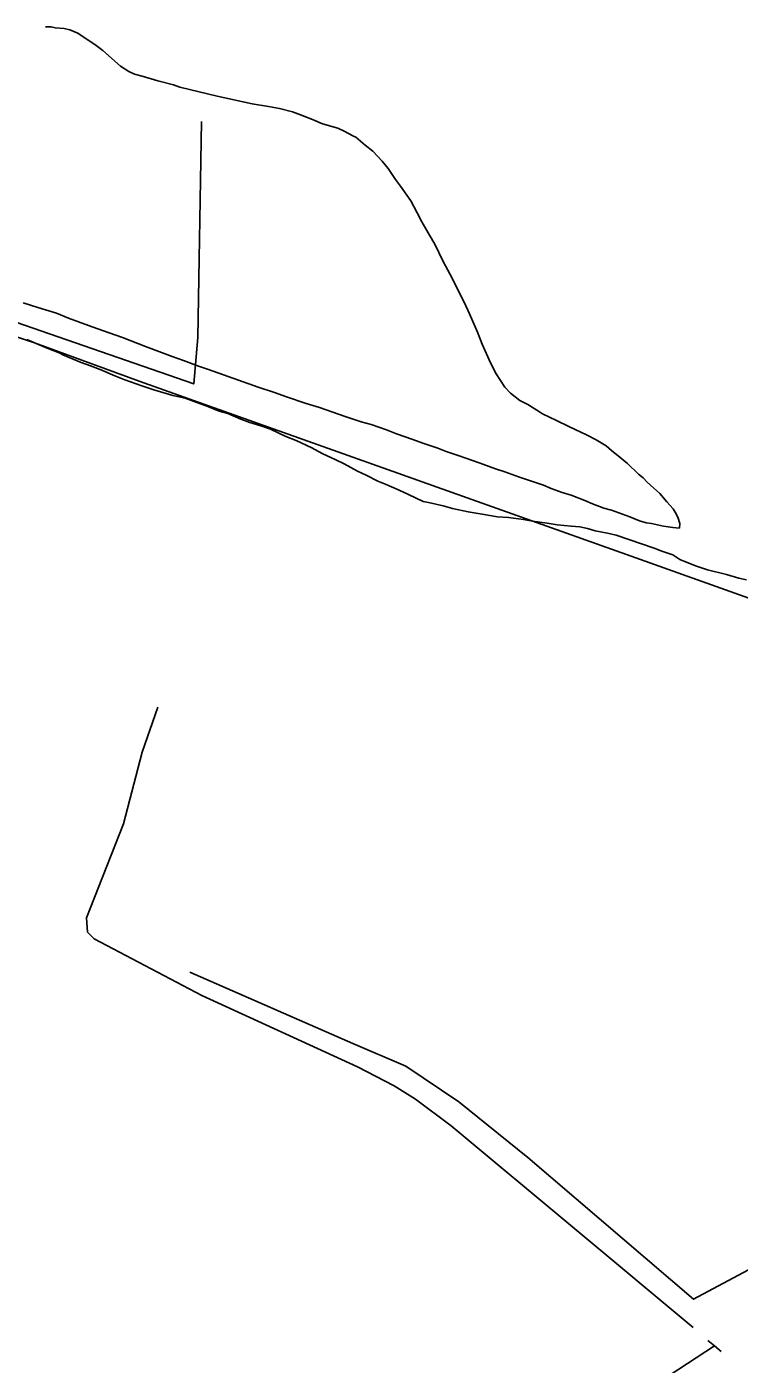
# Model space of a CAD drawing. Extents: x 3161564 to 3199464, y 849354 to 874788.
# Drawn here: x 3166861 to 3167816, y 857963 to 859757 of the extents above; entities that cross this region are included whole.
import ezdxf

# ---------------------------------------------------------------- set-up
doc = ezdxf.new("R2010")
doc.units = 0
doc.layers.add('V-SITE-VEGE', color=7, linetype='Continuous')
doc.layers.add('V-TOPO-SHOR', color=7, linetype='Continuous')

msp = doc.modelspace()

# ---------------------------------------------------------------- linework, layer by layer
at = {"layer": 'V-SITE-VEGE'}
for p, q in [((3166893.5, 859756.9), (3166886.2, 859757)), ((3166899, 859755.6), (3166893.5, 859756.9)), ((3166911.2, 859754.7), (3166899, 859755.6)), ((3166918.5, 859752.8), (3166911.2, 859754.7)), ((3166929.4, 859748.3), (3166918.5, 859752.8)), ((3166937.9, 859742.7), (3166929.4, 859748.3)), ((3166952.3, 859733.3), (3166937.9, 859742.7)), ((3166962.6, 859725.2), (3166952.3, 859733.3)), ((3166986.7, 859704), (3166962.6, 859725.2)), ((3166997.5, 859697.1), (3166986.7, 859704)), ((3167005.4, 859693.3), (3166997.5, 859697.1)), ((3167015.7, 859690.7), (3167005.4, 859693.3)), ((3167036.4, 859684.3), (3167015.7, 859690.7)), ((3167057.7, 859679), (3167036.4, 859684.3)), ((3167066.1, 859675.9), (3167057.7, 859679)), ((3167116, 859664), (3167066.1, 859675.9)), ((3167162.8, 859653.5), (3167116, 859664)), ((3167184.7, 859650.1), (3167162.8, 859653.5)), ((3167199.4, 859647.4), (3167184.7, 859650.1)), ((3167217, 859642.8), (3167199.4, 859647.4)), ((3167227.9, 859639), (3167217, 859642.8)), ((3167243.7, 859632.6), (3167227.9, 859639)), ((3167257, 859626.9), (3167243.7, 859632.6)), ((3167277.7, 859621), (3167257, 859626.9)), ((3167286.1, 859617.2), (3167277.7, 859621)), ((3167297.6, 859610.9), (3167286.1, 859617.2)), ((3167301.9, 859609), (3167297.6, 859610.9)), ((3167314.5, 859598.4), (3167301.9, 859609)), ((3167324.8, 859590.3), (3167314.5, 859598.4)), ((3167337.3, 859576.7), (3167324.8, 859590.3)), ((3167345.1, 859566.8), (3167337.3, 859576.7)), ((3167355.2, 859552), (3167345.1, 859566.8)), ((3167361.8, 859543.3), (3167355.2, 859552)), ((3167375.5, 859523.6), (3167361.8, 859543.3)), ((3167383.8, 859507.6), (3167375.5, 859523.6)), ((3167390.3, 859495.2), (3167383.8, 859507.6)), ((3167400.4, 859477.4), (3167390.3, 859495.2)), ((3167407.5, 859465.6), (3167400.4, 859477.4)), ((3167418.7, 859442.3), (3167407.5, 859465.6)), ((3167428.2, 859425), (3167418.7, 859442.3)), ((3167447.1, 859387.5), (3167428.2, 859425)), ((3166856.2, 859387), (3166875.6, 859380.5)), ((3167454.2, 859372.1), (3167447.1, 859387.5)), ((3166875.6, 859380.5), (3166900.5, 859372.8)), ((3166900.5, 859372.8), (3166916.9, 859366.4)), ((3166916.9, 859366.4), (3166943.6, 859356.2)), ((3167464.8, 859347.5), (3167454.2, 859372.1)), ((3166943.6, 859356.2), (3166962.4, 859349.8)), ((3166962.4, 859349.8), (3166989.1, 859340.2)), ((3167471.2, 859331.5), (3167464.8, 859347.5)), ((3166873.6, 859332.4), (3166860.9, 859337.5)), ((3166888.2, 859326), (3166873.6, 859332.4)), ((3166989.1, 859340.2), (3167020, 859328.1)), ((3167020, 859328.1), (3167041.3, 859320.4)), ((3167482.4, 859306.3), (3167471.2, 859331.5)), ((3166904.5, 859319.6), (3166888.2, 859326)), ((3166909.4, 859317.1), (3166904.5, 859319.6)), ((3166917.9, 859313.3), (3166909.4, 859317.1)), ((3166933.6, 859306.9), (3166917.9, 859313.3)), ((3167041.3, 859320.4), (3167055.8, 859314.7)), ((3167055.8, 859314.7), (3167071, 859309.5)), ((3166946.4, 859302.4), (3166933.6, 859306.9)), ((3166959.1, 859297.3), (3166946.4, 859302.4)), ((3166979.1, 859289.1), (3166959.1, 859297.3)), ((3167071, 859309.5), (3167091, 859301.9)), ((3167091, 859301.9), (3167104.4, 859297.4)), ((3167104.4, 859297.4), (3167171.1, 859273.7)), ((3167490.1, 859291.5), (3167482.4, 859306.3)), ((3166992.4, 859283.4), (3166979.1, 859289.1)), ((3167014.9, 859275.7), (3166992.4, 859283.4)), ((3167031.3, 859269.9), (3167014.9, 859275.7)), ((3167501.4, 859273.6), (3167490.1, 859291.5)), ((3167056.8, 859262.7), (3167031.3, 859269.9)), ((3167073.2, 859258.8), (3167056.8, 859262.7)), ((3167085.3, 859254.3), (3167073.2, 859258.8)), ((3167171.1, 859273.7), (3167193, 859266.6)), ((3167193, 859266.6), (3167208.8, 859260.8)), ((3167208.8, 859260.8), (3167235.5, 859251.8)), ((3167509.2, 859265.6), (3167501.4, 859273.6)), ((3167521.8, 859255.6), (3167509.2, 859265.6)), ((3167103.5, 859247.9), (3167085.3, 859254.3)), ((3167118.7, 859241.6), (3167103.5, 859247.9)), ((3167130.2, 859238.3), (3167118.7, 859241.6)), ((3167147.8, 859230.7), (3167130.2, 859238.3)), ((3167235.5, 859251.8), (3167253.1, 859246.6)), ((3167253.1, 859246.6), (3167287.7, 859234.5)), ((3167532.1, 859250.5), (3167521.8, 859255.6)), ((3167547.8, 859240.5), (3167532.1, 859250.5)), ((3167552, 859238), (3167547.8, 859240.5)), ((3167570.8, 859229.1), (3167552, 859238)), ((3167160, 859226.2), (3167147.8, 859230.7)), ((3167174.5, 859221.7), (3167160, 859226.2)), ((3167187.3, 859217.2), (3167174.5, 859221.7)), ((3167287.7, 859234.5), (3167308.9, 859227.4)), ((3167308.9, 859227.4), (3167322.3, 859223.5)), ((3167322.3, 859223.5), (3167342.9, 859216.5)), ((3167587.2, 859220.9), (3167570.8, 859229.1)), ((3167612, 859209.5), (3167587.2, 859220.9)), ((3167207.9, 859207.7), (3167187.3, 859217.2)), ((3167221.8, 859202), (3167207.9, 859207.7)), ((3167342.9, 859216.5), (3167356.3, 859211.3)), ((3167356.3, 859211.3), (3167378.1, 859203.7)), ((3167378.1, 859203.7), (3167391.5, 859198.6)), ((3167624.1, 859203.2), (3167612, 859209.5)), ((3167637.4, 859195), (3167624.1, 859203.2)), ((3167243, 859192.5), (3167221.8, 859202)), ((3167256.9, 859184.9), (3167243, 859192.5)), ((3167275.1, 859176.1), (3167256.9, 859184.9)), ((3167391.5, 859198.6), (3167411.5, 859192.1)), ((3167411.5, 859192.1), (3167423, 859187.6)), ((3167423, 859187.6), (3167438.8, 859181.9)), ((3167644.6, 859188.8), (3167637.4, 859195)), ((3167656.1, 859179.5), (3167644.6, 859188.8)), ((3167286, 859171), (3167275.1, 859176.1)), ((3167304.1, 859160.9), (3167286, 859171)), ((3167438.8, 859181.9), (3167449.1, 859178.7)), ((3167449.1, 859178.7), (3167467.3, 859172.3)), ((3167467.3, 859172.3), (3167472.2, 859170.3)), ((3167472.2, 859170.3), (3167489.2, 859164)), ((3167665.7, 859171.4), (3167656.1, 859179.5)), ((3167680.7, 859157.1), (3167665.7, 859171.4)), ((3167315.7, 859155.9), (3167304.1, 859160.9)), ((3167331.4, 859147.7), (3167315.7, 859155.9)), ((3167489.2, 859164), (3167501.3, 859160.1)), ((3167501.3, 859160.1), (3167521.3, 859153)), ((3167521.3, 859153), (3167553.5, 859142.1)), ((3167686.7, 859152.1), (3167680.7, 859157.1)), ((3167692.1, 859146.5), (3167686.7, 859152.1)), ((3167342.3, 859143.2), (3167331.4, 859147.7)), ((3167359.9, 859135.6), (3167342.3, 859143.2)), ((3167372.6, 859129.9), (3167359.9, 859135.6)), ((3167553.5, 859142.1), (3167563.8, 859137.7)), ((3167563.8, 859137.7), (3167578.4, 859132.5)), ((3167578.4, 859132.5), (3167590.5, 859128.7)), ((3167696.9, 859142.2), (3167692.1, 859146.5)), ((3167709, 859131), (3167696.9, 859142.2)), ((3167718.5, 859119.8), (3167709, 859131)), ((3167392, 859120.4), (3167372.6, 859129.9)), ((3167399.3, 859119.1), (3167392, 859120.4)), ((3167418.7, 859114.5), (3167399.3, 859119.1)), ((3167431.5, 859111.2), (3167418.7, 859114.5)), ((3167590.5, 859128.7), (3167608.7, 859121.7)), ((3167608.7, 859121.7), (3167619, 859117.2)), ((3167619, 859117.2), (3167634.2, 859111.5)), ((3167726.9, 859110.5), (3167718.5, 859119.8)), ((3167452.2, 859106.6), (3167431.5, 859111.2)), ((3167468.6, 859103.9), (3167452.2, 859106.6)), ((3167491.7, 859099.8), (3167468.6, 859103.9)), ((3167506.4, 859099), (3167491.7, 859099.8)), ((3167526.5, 859096.2), (3167506.4, 859099)), ((3167538.6, 859094.1), (3167526.5, 859096.2)), ((3167634.2, 859111.5), (3167644.5, 859108.9)), ((3167644.5, 859108.9), (3167668.8, 859099.9)), ((3167668.8, 859099.9), (3167679.7, 859095.5)), ((3167679.7, 859095.5), (3167683.3, 859094.2)), ((3167729.9, 859106.2), (3167726.9, 859110.5)), ((3167733.5, 859099.4), (3167729.9, 859106.2)), ((3167735.8, 859090.9), (3167733.5, 859099.4)), ((3167558.1, 859091.4), (3167538.6, 859094.1)), ((3167571.5, 859089.3), (3167558.1, 859091.4)), ((3167590.4, 859087.2), (3167571.5, 859089.3)), ((3167602, 859086.4), (3167590.4, 859087.2)), ((3167612.3, 859084.4), (3167602, 859086.4)), ((3167622.7, 859081.1), (3167612.3, 859084.4)), ((3167639.1, 859077.8), (3167622.7, 859081.1)), ((3167650.7, 859075.2), (3167639.1, 859077.8)), ((3167683.3, 859094.2), (3167691.2, 859091.6)), ((3167691.2, 859091.6), (3167697.9, 859090.9)), ((3167697.9, 859090.9), (3167714.3, 859087.5)), ((3167714.3, 859087.5), (3167726.5, 859085.5)), ((3167726.5, 859085.5), (3167735.7, 859084.7)), ((3167735.7, 859084.7), (3167735.8, 859090.9)), ((3167701.6, 859057.8), (3167650.7, 859075.2)), ((3167712, 859054), (3167701.6, 859057.8)), ((3167726.5, 859048.9), (3167712, 859054)), ((3167736.2, 859042.6), (3167726.5, 859048.9)), ((3167756.8, 859034.3), (3167736.2, 859042.6)), ((3167773.2, 859028.6), (3167756.8, 859034.3)), ((3167798.7, 859022.7), (3167773.2, 859028.6)), ((3167815.1, 859017.5), (3167798.7, 859022.7)), ((3167825.5, 859015.5), (3167815.1, 859017.5))]:
    msp.add_line(p, q, dxfattribs=at)
at = {"layer": 'V-TOPO-SHOR'}
for p, q in [((3167782.6, 857988), (3167773.7, 857995.2)), ((3167791.6, 857980.7), (3167782.6, 857988))]:
    msp.add_line(p, q, dxfattribs=at)
for points in [[(3168443.5, 858835.8), (3168383.1, 858810.9), (3168351.1, 858810.9), (3168329.8, 858818), (3168212.5, 858853.5), (3167670.8, 859047.2), (3167011.7, 859281.6), (3166871.4, 859333.2), (3166192.8, 859560.5), (3166183.9, 859581.9), (3166189.3, 859597.8), (3166180.4, 859613.8), (3166176.8, 859620.9), (3166173.3, 859633.4), (3166171.5, 859640.5), (3166154.5, 859651.7)], [(3166189.3, 859597.8), (3166562.3, 859459.3), (3167084.6, 859278.1), (3167089.9, 859340.3), (3167095.2, 859629.8)], [(3167095.5, 858458), (3166951.3, 858533.8), (3166942.4, 858542.7), (3166940.7, 858562.2), (3166946, 858574.7), (3166990.4, 858688.3), (3167015.3, 858784.3), (3167036.6, 858844.7)], [(3167079.2, 858489.4), (3167297.7, 858393.5), (3167368.8, 858363.3), (3167439.8, 858315.3), (3167532.2, 858240.7), (3167754.2, 858050.6), (3167887.5, 858121.7), (3167990.5, 858176.7), (3168033.1, 858208.7), (3168088.2, 858247.8), (3168519.9, 858540.9), (3168544.7, 858571.1), (3168566, 858626.2)], [(3167753.7, 858012.8), (3167597.8, 858142.8), (3167429.7, 858283), (3167381.7, 858319.1), (3167353, 858336.7), (3167304.1, 858362.2), (3167095.5, 858458)], [(3167782.6, 857988), (3167721.8, 857948.5), (3167592.8, 857855.9), (3167382.7, 857707.1), (3167191.6, 857567.9)]]:
    msp.add_lwpolyline(points, dxfattribs=at)

doc.saveas('drawing.dxf')
